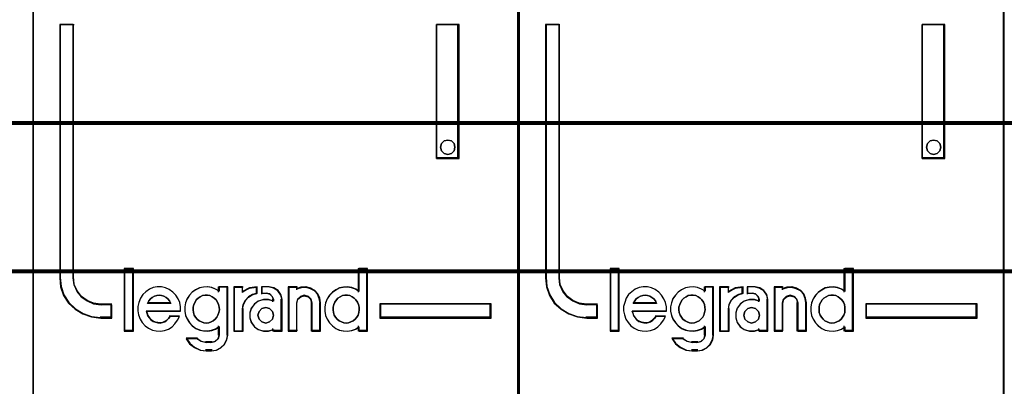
# Model space of a CAD drawing. Header units: millimetres. Extents: x -1290 to 1795, y -4192 to -1311.
# Tile 710 of 1056: x 1477.29 to 1484.58, y -2630.48 to -2627.77. Entities that reach past the tile are written whole.
import ezdxf

# ---------------------------------------------------------------- set-up
doc = ezdxf.new("R2010")
doc.units = ezdxf.units.MM
doc.layers.add('30', color=7, linetype='Continuous')
doc.layers.add('45', color=7, linetype='Continuous')
doc.layers.add('Aparatura', color=7, linetype='Continuous', lineweight=13)

# ---------------------------------------------------------------- blocks, each defined once
blk = doc.blocks.new('*U348')
at = {"layer": '45', "color": 7}
blk.add_lwpolyline([(315.552086, -383.521822), (243.531267, -383.521822), (243.531267, -465.544591), (315.552086, -465.544591), (315.552086, -383.521822)], close=True, dxfattribs=at)
at = {"layer": '45', "color": 139}
blk.add_lwpolyline([(315.552086, -383.521822), (243.531267, -383.521822), (243.531267, -465.544591), (315.552086, -465.544591), (315.552086, -383.521822)], close=True, dxfattribs=at)
at = {"layer": '45', "color": 59}
blk.add_lwpolyline([(315.530602, -383.543367), (243.550961, -383.543367), (243.550961, -465.523047), (315.530602, -465.523047), (315.530602, -383.543367)], close=True, dxfattribs=at)
blk = doc.blocks.new('*U349')
at = {"layer": '45', "color": 7}
for points in [[(333.492839, -383.681609), (315.51986, -383.681609), (315.51986, -465.406348), (333.492839, -465.406348), (333.492839, -383.681609)], [(318.445236, -443.75791), (318.445236, -443.268689), (318.042962, -443.268689), (317.771003, -443.230211), (317.533038, -443.12577), (317.323403, -442.977355), (317.159094, -442.773971), (317.051443, -442.532109), (317.023114, -442.268259), (317.023114, -432.890603), (316.518856, -432.890603), (316.518856, -442.268259), (316.552851, -442.603568), (316.660502, -442.922386), (316.841808, -443.202727), (317.091104, -443.433595), (317.380061, -443.609495), (317.697347, -443.719432), (318.042962, -443.75791), (318.445236, -443.75791)], [(330.463625, -432.890603), (330.463625, -437.852975), (331.301492, -437.852975), (331.301492, -432.890603), (330.463625, -432.890603)], [(331.115259, -437.304233), (331.151106, -437.434137), (331.115259, -437.575851), (331.019669, -437.664422), (330.882257, -437.705755), (330.750819, -437.664422), (330.655229, -437.575851), (330.619382, -437.434137), (330.655229, -437.304233), (330.750819, -437.203853), (330.882257, -437.174329), (331.019669, -437.203853), (331.115259, -437.304233)], [(319.231184, -444.231885), (319.231184, -441.941007), (318.92325, -441.941007), (318.92325, -444.231885), (319.231184, -444.231885)], [(332.493843, -443.23187), (328.372536, -443.23187), (328.372536, -443.75791), (332.493843, -443.75791), (332.493843, -443.23187)]]:
    blk.add_lwpolyline(points, close=True, dxfattribs=at)
at = {"layer": '45', "color": 139}
for points in [[(333.492839, -383.681609), (315.51986, -383.681609), (315.51986, -465.406348), (333.492839, -465.406348), (333.492839, -383.681609)], [(331.151106, -437.434137), (331.115259, -437.304233), (331.019669, -437.203853), (330.882257, -437.174329), (330.750819, -437.203853), (330.655229, -437.304233), (330.619382, -437.434137), (330.655229, -437.575851), (330.750819, -437.664422), (330.882257, -437.705755), (331.019669, -437.664422), (331.115259, -437.575851), (331.151106, -437.434137)], [(321.937737, -443.942832), (322.035927, -443.931465), (322.122565, -443.903047), (322.203428, -443.857577), (322.272739, -443.800741), (322.336274, -443.72117), (322.376705, -443.647282), (322.405584, -443.55066), (322.428688, -443.454038), (322.417136, -443.357416), (322.399809, -443.260794), (322.359377, -443.175539), (322.307394, -443.084601), (322.238083, -443.022081), (322.162997, -442.970928), (322.076358, -442.931142), (321.983944, -442.914092), (321.897305, -442.914092), (321.799115, -442.931142), (321.724028, -442.970928), (321.643166, -443.022081), (321.573855, -443.084601), (321.527648, -443.175539), (321.487216, -443.260794), (321.458337, -443.357416), (321.458337, -443.454038), (321.469889, -443.55066), (321.498768, -443.647282), (321.544975, -443.72117), (321.602734, -443.800741), (321.683597, -443.857577), (321.76446, -443.903047), (321.851098, -443.931465), (321.937737, -443.942832)], [(327.121105, -443.942832), (327.213598, -443.931465), (327.300309, -443.903047), (327.387021, -443.857577), (327.45639, -443.800741), (327.514198, -443.72117), (327.566225, -443.647282), (327.595129, -443.55066), (327.60091, -443.454038), (327.60091, -443.357416), (327.583568, -443.260794), (327.543102, -443.175539), (327.485294, -443.084601), (327.415925, -443.022081), (327.346556, -442.970928), (327.259844, -442.931142), (327.173132, -442.914092), (327.074859, -442.914092), (326.988147, -442.931142), (326.901436, -442.970928), (326.820505, -443.022081), (326.762697, -443.084601), (326.704889, -443.175539), (326.664424, -443.260794), (326.641301, -443.357416), (326.641301, -443.454038), (326.652862, -443.55066), (326.681766, -443.647282), (326.733793, -443.72117), (326.791601, -443.800741), (326.86097, -443.857577), (326.947682, -443.903047), (327.034394, -443.931465), (327.121105, -443.942832)], [(324.437422, -443.655575), (324.395861, -443.514877), (324.28899, -443.409354), (324.146496, -443.368317), (324.004001, -443.409354), (323.89713, -443.514877), (323.85557, -443.655575), (323.89713, -443.796272), (324.004001, -443.901795), (324.146496, -443.942832), (324.28899, -443.901795), (324.395861, -443.796272), (324.437422, -443.655575)]]:
    blk.add_lwpolyline(points, close=True, dxfattribs=at)
at = {"layer": '45', "color": 59}
for points in [[(333.474936, -383.699563), (315.539553, -383.699563), (315.539553, -465.388395), (333.474936, -465.388395), (333.474936, -383.699563)], [(330.463625, -432.890603), (330.463625, -437.852975), (331.301492, -437.852975), (331.301492, -432.890603), (330.463625, -432.890603)], [(331.115259, -437.304233), (331.151106, -437.434137), (331.115259, -437.575851), (331.019669, -437.664422), (330.882257, -437.705755), (330.750819, -437.664422), (330.655229, -437.575851), (330.619382, -437.434137), (330.655229, -437.304233), (330.750819, -437.203853), (330.882257, -437.174329), (331.019669, -437.203853), (331.115259, -437.304233)], [(319.249087, -444.249839), (319.249087, -441.923053), (318.905347, -441.923053), (318.905347, -444.249839), (319.249087, -444.249839)], [(326.335157, -443.353637), (326.335157, -443.515064), (326.363595, -443.665359), (326.420471, -443.804521), (326.505786, -443.938116), (326.613851, -444.049446), (326.73898, -444.144076), (326.869795, -444.205307), (327.017674, -444.238706), (327.171241, -444.249839), (327.324807, -444.222006), (327.466998, -444.166341), (327.592126, -444.082844), (327.592126, -444.249839), (327.910635, -444.249839), (327.910635, -441.923053), (327.592126, -441.923053), (327.592126, -442.78029), (327.466998, -442.696793), (327.324807, -442.646695), (327.171241, -442.618862), (327.017674, -442.629995), (326.869795, -442.657828), (326.73898, -442.724625), (326.613851, -442.808122), (326.505786, -442.919452), (326.420471, -443.053047), (326.363595, -443.203342), (326.335157, -443.353637)], [(319.410216, -443.492939), (319.438648, -443.644319), (319.495513, -443.795699), (319.575124, -443.924652), (319.677482, -444.042392), (319.802585, -444.137705), (319.950434, -444.204985), (320.092597, -444.238625), (320.246132, -444.249839), (320.399668, -444.221805), (320.547517, -444.165739), (320.678307, -444.081639), (320.78635, -443.975112), (320.883021, -443.840552), (320.951259, -443.700385), (320.604382, -443.700385), (320.547517, -443.773272), (320.479279, -443.840552), (320.399668, -443.891012), (320.325743, -443.919045), (320.240446, -443.935865), (320.149462, -443.924652), (320.064164, -443.907832), (319.978866, -443.879799), (319.899255, -443.823732), (319.84239, -443.756452), (319.785525, -443.677959), (319.757093, -443.593859), (319.72866, -443.509759), (320.991065, -443.509759), (320.991065, -443.347165), (320.962632, -443.184572), (320.90008, -443.044405), (320.814783, -442.909845), (320.712426, -442.797712), (320.57595, -442.702398), (320.439473, -442.646332), (320.285938, -442.607085), (320.132402, -442.607085), (319.978866, -442.635118), (319.836704, -442.691185), (319.711601, -442.786498), (319.592184, -442.893025), (319.506886, -443.027585), (319.450021, -443.178965), (319.410216, -443.330345), (319.410216, -443.492939)], [(321.232182, -443.041368), (321.175275, -443.191696), (321.146822, -443.342025), (321.146822, -443.503489), (321.175275, -443.653817), (321.232182, -443.793011), (321.323232, -443.926636), (321.425664, -444.03799), (321.550858, -444.132642), (321.698815, -444.193887), (321.841081, -444.227293), (321.994728, -444.238429), (322.142685, -444.21059), (322.284951, -444.154913), (322.421527, -444.071397), (322.421527, -444.388757), (322.381692, -444.52795), (322.27357, -444.622602), (322.142685, -444.661576), (321.937822, -444.661576), (321.755721, -444.622602), (321.590692, -444.52795), (321.198038, -444.52795), (321.328923, -444.711685), (321.505333, -444.850878), (321.715887, -444.94553), (321.937822, -444.973368), (322.142685, -444.973368), (322.324786, -444.94553), (322.484124, -444.862014), (322.620699, -444.739524), (322.706059, -444.566924), (322.740203, -444.388757), (322.740203, -442.607085), (322.421527, -442.607085), (322.421527, -442.768549), (322.284951, -442.685033), (322.142685, -442.634924), (321.994728, -442.607085), (321.841081, -442.618221), (321.698815, -442.646059), (321.550858, -442.712872), (321.425664, -442.796388), (321.323232, -442.907742), (321.232182, -443.041368)], [(322.962202, -442.607085), (322.962202, -444.249839), (323.287198, -444.249839), (323.287198, -443.425659), (323.316216, -443.263065), (323.391662, -443.100472), (323.513535, -442.977125), (323.658623, -442.893025), (323.826925, -442.842565), (323.826925, -442.607085), (323.542553, -442.646332), (323.287198, -442.780892), (323.287198, -442.607085), (322.962202, -442.607085)], [(322.980105, -442.625039), (322.980105, -444.231885), (323.291644, -444.231885), (323.291644, -443.42572), (323.31946, -443.26668), (323.391782, -443.107641), (323.508609, -442.98699), (323.647689, -442.904729), (323.809021, -442.855372), (323.809021, -442.625039), (323.536425, -442.663428), (323.291644, -442.795046), (323.291644, -442.625039), (322.980105, -442.625039)], [(323.612207, -443.397625), (323.554797, -443.565825), (323.554797, -443.756452), (323.612207, -443.924652), (323.727028, -444.081639), (323.870555, -444.182559), (324.06001, -444.238625), (324.243724, -444.238625), (324.427438, -444.182559), (324.427438, -444.249839), (324.748937, -444.249839), (324.748937, -443.072438), (324.70875, -442.893025), (324.59967, -442.741645), (324.444661, -442.646332), (324.260947, -442.607085), (323.996858, -442.607085), (323.996858, -442.842565), (324.186313, -442.842565), (324.301134, -442.870598), (324.38725, -442.960305), (324.427438, -443.072438), (324.427438, -443.139719), (324.243724, -443.083652), (324.06001, -443.083652), (323.870555, -443.139719), (323.727028, -443.246245), (323.612207, -443.397625)], [(324.981678, -442.607085), (324.981678, -444.249839), (325.291231, -444.249839), (325.291231, -443.195785), (325.331358, -443.055618), (325.434542, -442.960305), (325.572121, -442.921058), (325.721165, -442.960305), (325.812884, -443.055618), (325.853011, -443.195785), (325.853011, -444.249839), (326.174028, -444.249839), (326.174028, -443.195785), (326.145366, -443.027585), (326.076577, -442.864992), (325.961928, -442.741645), (325.807151, -442.657545), (325.64091, -442.607085), (325.457472, -442.618298), (325.291231, -442.674365), (325.291231, -442.607085), (324.981678, -442.607085)], [(324.999581, -442.625039), (324.999581, -444.231885), (325.299838, -444.231885), (325.299838, -443.200871), (325.33876, -443.063768), (325.438846, -442.970538), (325.572293, -442.932149), (325.716861, -442.970538), (325.805826, -443.063768), (325.844748, -443.200871), (325.844748, -444.231885), (326.156125, -444.231885), (326.156125, -443.200871), (326.128324, -443.036347), (326.0616, -442.877308), (325.950394, -442.756658), (325.800266, -442.674396), (325.639017, -442.625039), (325.461087, -442.636007), (325.299838, -442.690848), (325.299838, -442.625039), (324.999581, -442.625039)], [(320.584687, -443.127116), (320.631211, -443.221098), (319.764698, -443.221098), (319.817038, -443.127116), (319.875193, -443.051931), (319.944979, -443.001808), (320.032212, -442.945419), (320.11363, -442.926622), (320.200862, -442.914092), (320.288095, -442.926622), (320.375328, -442.945419), (320.456745, -443.001808), (320.526532, -443.051931), (320.584687, -443.127116)], [(320.631211, -443.221098), (319.764698, -443.221098), (319.817038, -443.127116), (319.875193, -443.051931), (319.944979, -443.001808), (320.032212, -442.945419), (320.11363, -442.926622), (320.200862, -442.914092), (320.288095, -442.926622), (320.375328, -442.945419), (320.456745, -443.001808), (320.526532, -443.051931), (320.584687, -443.127116), (320.631211, -443.221098)], [(322.336274, -443.72117), (322.272739, -443.800741), (322.203428, -443.857577), (322.122565, -443.903047), (322.035927, -443.931465), (321.937737, -443.942832), (321.851098, -443.931465), (321.76446, -443.903047), (321.683597, -443.857577), (321.602734, -443.800741), (321.544975, -443.72117), (321.498768, -443.647282), (321.469889, -443.55066), (321.458337, -443.454038), (321.458337, -443.357416), (321.487216, -443.260794), (321.527648, -443.175539), (321.573855, -443.084601), (321.643166, -443.022081), (321.724028, -442.970928), (321.799115, -442.931142), (321.897305, -442.914092), (321.983944, -442.914092), (322.076358, -442.931142), (322.162997, -442.970928), (322.238083, -443.022081), (322.307394, -443.084601), (322.359377, -443.175539), (322.399809, -443.260794), (322.417136, -443.357416), (322.428688, -443.454038), (322.405584, -443.55066), (322.376705, -443.647282), (322.336274, -443.72117)], [(321.527648, -443.175539), (321.573855, -443.084601), (321.643166, -443.022081), (321.724028, -442.970928), (321.799115, -442.931142), (321.897305, -442.914092), (321.983944, -442.914092), (322.076358, -442.931142), (322.162997, -442.970928), (322.238083, -443.022081), (322.307394, -443.084601), (322.359377, -443.175539), (322.399809, -443.260794), (322.417136, -443.357416), (322.428688, -443.454038), (322.405584, -443.55066), (322.376705, -443.647282), (322.336274, -443.72117), (322.272739, -443.800741), (322.203428, -443.857577), (322.122565, -443.903047), (322.035927, -443.931465), (321.937737, -443.942832), (321.851098, -443.931465), (321.76446, -443.903047), (321.683597, -443.857577), (321.602734, -443.800741), (321.544975, -443.72117), (321.498768, -443.647282), (321.469889, -443.55066), (321.458337, -443.454038), (321.458337, -443.357416), (321.487216, -443.260794), (321.527648, -443.175539)], [(327.259844, -442.931142), (327.346556, -442.970928), (327.415925, -443.022081), (327.485294, -443.084601), (327.543102, -443.175539), (327.583568, -443.260794), (327.60091, -443.357416), (327.60091, -443.454038), (327.595129, -443.55066), (327.566225, -443.647282), (327.514198, -443.72117), (327.45639, -443.800741), (327.387021, -443.857577), (327.300309, -443.903047), (327.213598, -443.931465), (327.121105, -443.942832), (327.034394, -443.931465), (326.947682, -443.903047), (326.86097, -443.857577), (326.791601, -443.800741), (326.733793, -443.72117), (326.681766, -443.647282), (326.652862, -443.55066), (326.641301, -443.454038), (326.641301, -443.357416), (326.664424, -443.260794), (326.704889, -443.175539), (326.762697, -443.084601), (326.820505, -443.022081), (326.901436, -442.970928), (326.988147, -442.931142), (327.074859, -442.914092), (327.173132, -442.914092), (327.259844, -442.931142)], [(326.664424, -443.260794), (326.704889, -443.175539), (326.762697, -443.084601), (326.820505, -443.022081), (326.901436, -442.970928), (326.988147, -442.931142), (327.074859, -442.914092), (327.173132, -442.914092), (327.259844, -442.931142), (327.346556, -442.970928), (327.415925, -443.022081), (327.485294, -443.084601), (327.543102, -443.175539), (327.583568, -443.260794), (327.60091, -443.357416), (327.60091, -443.454038), (327.595129, -443.55066), (327.566225, -443.647282), (327.514198, -443.72117), (327.45639, -443.800741), (327.387021, -443.857577), (327.300309, -443.903047), (327.213598, -443.931465), (327.121105, -443.942832), (327.034394, -443.931465), (326.947682, -443.903047), (326.86097, -443.857577), (326.791601, -443.800741), (326.733793, -443.72117), (326.681766, -443.647282), (326.652862, -443.55066), (326.641301, -443.454038), (326.641301, -443.357416), (326.664424, -443.260794)], [(324.395861, -443.514877), (324.437422, -443.655575), (324.395861, -443.796272), (324.28899, -443.901795), (324.146496, -443.942832), (324.004001, -443.901795), (323.89713, -443.796272), (323.85557, -443.655575), (323.89713, -443.514877), (324.004001, -443.409354), (324.146496, -443.368317), (324.28899, -443.409354), (324.395861, -443.514877)], [(323.85557, -443.655575), (323.89713, -443.514877), (324.004001, -443.409354), (324.146496, -443.368317), (324.28899, -443.409354), (324.395861, -443.514877), (324.437422, -443.655575), (324.395861, -443.796272), (324.28899, -443.901795), (324.146496, -443.942832), (324.004001, -443.901795), (323.89713, -443.796272), (323.85557, -443.655575)], [(332.475939, -443.249824), (328.390439, -443.249824), (328.390439, -443.738161), (332.475939, -443.738161), (332.475939, -443.249824)]]:
    blk.add_lwpolyline(points, close=True, dxfattribs=at)
at = {"layer": '45', "color": 139}
for points in [[(316.518856, -432.890603), (316.518856, -442.273148)], [(316.518856, -432.890603), (317.05237, -432.890603)], [(317.012983, -432.890603), (317.012983, -442.273148)], [(330.463625, -437.852975), (330.463625, -432.890603)], [(330.463625, -432.890603), (331.301492, -432.890603)], [(331.262105, -437.852975), (331.262105, -432.890603)], [(330.463625, -437.815272), (331.301492, -437.815272)], [(318.905347, -441.923053), (318.905347, -444.249839)], [(318.905347, -441.923053), (319.249087, -441.923053)], [(319.2097, -441.923053), (319.2097, -444.249839)], [(327.561523, -441.923053), (327.561523, -442.804575)], [(327.561523, -441.923053), (327.910635, -441.923053)], [(327.873038, -441.923053), (327.873038, -444.249839)], [(316.518856, -442.235446), (316.552998, -442.578141), (316.661116, -442.903982), (316.843209, -443.190497), (317.093587, -443.426451), (317.383798, -443.606226), (317.702461, -443.718585), (318.049576, -443.75791)], [(317.012983, -442.235446), (317.041777, -442.508183), (317.151196, -442.758191), (317.318202, -442.968426), (317.53128, -443.12184), (317.773151, -443.229798), (318.049576, -443.269573)], [(320.991065, -443.509759), (320.991065, -443.347165), (320.962632, -443.184572), (320.90008, -443.044405), (320.814783, -442.909845), (320.712426, -442.797712), (320.57595, -442.702398), (320.439473, -442.646332), (320.285938, -442.607085), (320.132402, -442.607085), (319.978866, -442.635118), (319.836704, -442.691185), (319.711601, -442.786498), (319.592184, -442.893025), (319.506886, -443.027585), (319.450021, -443.178965), (319.410216, -443.330345), (319.410216, -443.492939), (319.438648, -443.644319), (319.495513, -443.795699), (319.575124, -443.924652), (319.677482, -444.042392), (319.802585, -444.137705), (319.950434, -444.204985), (320.092597, -444.238625), (320.246132, -444.249839), (320.399668, -444.221805), (320.547517, -444.165739), (320.678307, -444.081639), (320.78635, -443.975112), (320.883021, -443.840552), (320.951259, -443.700385)], [(322.428688, -442.769678), (322.291345, -442.685578), (322.14828, -442.635118), (321.999492, -442.607085), (321.844981, -442.618298), (321.701916, -442.646332), (321.553128, -442.713612), (321.42723, -442.797712), (321.324223, -442.909845), (321.232661, -443.044405), (321.175435, -443.195785), (321.146822, -443.347165), (321.146822, -443.509759), (321.175435, -443.661139), (321.232661, -443.801305), (321.324223, -443.935865), (321.42723, -444.047999), (321.553128, -444.143312), (321.701916, -444.204985), (321.844981, -444.238625), (321.999492, -444.249839), (322.14828, -444.221805), (322.291345, -444.165739), (322.428688, -444.081639)], [(322.389301, -442.607085), (322.389301, -442.804575)], [(322.389301, -442.607085), (322.740203, -442.607085)], [(322.700816, -442.607085), (322.700816, -444.397058)], [(322.962202, -442.607085), (322.962202, -444.249839)], [(322.962202, -442.607085), (323.311314, -442.607085)], [(323.826925, -442.607085), (323.534506, -442.654112), (323.271927, -442.815347)], [(323.271927, -442.607085), (323.271927, -442.815347)], [(323.826925, -442.836891), (323.653861, -442.889561), (323.504668, -442.977343), (323.379346, -443.106091), (323.301765, -443.275805), (323.271927, -443.445518)], [(323.787538, -442.607085), (323.787538, -442.874594)], [(323.982682, -442.607085), (323.982682, -442.874594)], [(324.276294, -442.607085), (323.982682, -442.607085)], [(323.982682, -442.836891), (324.204681, -442.836891)], [(324.437422, -443.099013), (324.392067, -442.971149), (324.294879, -442.868857), (324.165294, -442.836891)], [(324.748937, -443.099013), (324.70677, -442.909354), (324.592316, -442.749329), (324.429671, -442.648573), (324.236907, -442.607085)], [(324.981678, -442.607085), (324.981678, -444.249839)], [(324.981678, -442.607085), (325.320048, -442.607085)], [(326.174028, -443.221098), (326.145023, -443.045666), (326.07541, -442.876081), (325.959388, -442.747431), (325.802759, -442.659715), (325.634527, -442.607085), (325.448892, -442.618781), (325.280661, -442.677258)], [(325.280661, -442.607085), (325.280661, -442.711216)], [(327.60091, -442.769678), (327.474907, -442.685578), (327.331723, -442.635118), (327.177083, -442.607085), (327.022444, -442.618298), (326.873531, -442.646332), (326.741801, -442.713612), (326.615799, -442.797712), (326.506978, -442.909845), (326.421068, -443.044405), (326.363794, -443.195785), (326.335157, -443.347165), (326.335157, -443.509759), (326.363794, -443.661139), (326.421068, -443.801305), (326.506978, -443.935865), (326.615799, -444.047999), (326.741801, -444.143312), (326.873531, -444.204985), (327.022444, -444.238625), (327.177083, -444.249839), (327.331723, -444.221805), (327.474907, -444.165739), (327.60091, -444.081639)], [(320.631211, -443.221098), (320.584687, -443.127116), (320.526532, -443.051931), (320.456745, -443.001808), (320.375328, -442.945419), (320.288095, -442.926622), (320.200862, -442.914092), (320.11363, -442.926622), (320.032212, -442.945419), (319.944979, -443.001808), (319.875193, -443.051931), (319.817038, -443.127116), (319.764698, -443.221098)], [(319.764698, -443.1816), (320.631211, -443.1816)], [(324.437422, -443.128733), (324.251606, -443.072083), (324.06579, -443.072083), (323.874168, -443.128733), (323.728999, -443.236367), (323.612864, -443.389321), (323.554797, -443.55927), (323.554797, -443.751879), (323.612864, -443.921828), (323.728999, -444.080447), (323.874168, -444.182417), (324.06579, -444.239066), (324.251606, -444.239066), (324.437422, -444.182417)], [(324.398035, -443.061311), (324.398035, -443.165442)], [(324.70955, -443.061311), (324.70955, -444.249839)], [(325.864304, -443.221098), (325.822615, -443.064462), (325.727326, -442.95795), (325.572482, -442.914092), (325.429549, -442.95795), (325.32235, -443.064462), (325.280661, -443.221098)], [(325.280661, -443.1816), (325.280661, -444.249839)], [(325.824917, -443.1816), (325.824917, -444.249839)], [(326.136432, -443.1816), (326.136432, -444.249839)], [(318.011979, -443.23187), (318.445236, -443.23187)], [(318.405849, -443.23187), (318.405849, -443.75791)], [(318.405849, -443.23187), (318.405849, -443.75791)], [(319.721731, -443.488606), (320.991065, -443.488606)], [(319.721731, -443.488606), (319.750678, -443.578256), (319.779625, -443.667906), (319.83752, -443.751579), (319.895415, -443.823299), (319.976467, -443.883066), (320.063309, -443.912949), (320.150151, -443.930879), (320.242782, -443.942832), (320.329624, -443.924902), (320.404887, -443.895019), (320.48594, -443.841229), (320.555413, -443.769509), (320.613308, -443.691813)], [(322.962202, -444.249839), (323.311314, -444.249839), (323.311314, -443.40602)], [(328.372536, -443.23187), (332.493843, -443.23187)], [(328.372536, -443.23187), (328.372536, -443.75791)], [(332.456246, -443.75791), (332.456246, -443.23187)], [(318.011979, -443.718412), (318.445236, -443.718412)], [(320.575711, -443.675324), (320.951678, -443.675324)], [(328.372536, -443.718412), (332.493843, -443.718412)], [(318.905347, -444.212136), (319.249087, -444.212136)], [(322.389301, -444.046963), (322.389301, -444.397058)], [(324.398035, -444.145708), (324.398035, -444.249839)], [(324.398035, -444.212136), (324.748937, -444.212136)], [(324.981678, -444.212136), (325.320048, -444.212136)], [(325.824917, -444.212136), (326.174028, -444.212136)], [(327.561523, -444.046963), (327.561523, -444.249839)], [(327.561523, -444.212136), (327.910635, -444.212136)], [(321.196951, -444.497598), (321.331252, -444.693853), (321.512267, -444.842531), (321.728317, -444.943633), (321.956045, -444.973368)], [(321.196951, -444.497598), (321.617675, -444.497598)], [(321.580078, -444.497598), (321.758816, -444.617139), (321.956045, -444.666362)], [(321.918448, -444.628659), (322.15656, -444.628659)], [(322.118963, -444.973368), (322.308294, -444.94413), (322.473957, -444.856413), (322.615955, -444.727763), (322.704704, -444.546483), (322.740203, -444.359355)], [(322.118963, -444.666362), (322.264344, -444.622504), (322.384442, -444.515991), (322.428688, -444.359355)], [(322.15656, -444.935666), (321.918448, -444.935666)]]:
    blk.add_lwpolyline(points, dxfattribs=at)
at = {"layer": '45', "color": 1}
for points in [[(318.445236, -443.75791), (318.445236, -443.268689), (318.042962, -443.268689), (317.771003, -443.230211), (317.533038, -443.12577), (317.323403, -442.977355), (317.159094, -442.773971), (317.051443, -442.532109), (317.023114, -442.268259), (317.023114, -432.890603), (316.518856, -432.890603), (316.518856, -442.268259), (316.552851, -442.603568), (316.660502, -442.922386), (316.841808, -443.202727), (317.091104, -443.433595), (317.380061, -443.609495), (317.697347, -443.719432), (318.042962, -443.75791), (318.445236, -443.75791)], [(318.425542, -443.738161), (318.425542, -443.250718), (318.03112, -443.250718), (317.764468, -443.21238), (317.531148, -443.108319), (317.325604, -442.960443), (317.164502, -442.757798), (317.058952, -442.516815), (317.031176, -442.253924), (317.031176, -432.910351), (316.536759, -432.910351), (316.536759, -442.253924), (316.570091, -442.588015), (316.67564, -442.905674), (316.853408, -443.184995), (317.097839, -443.415025), (317.381156, -443.590285), (317.69225, -443.699823), (318.03112, -443.738161), (318.425542, -443.738161)], [(332.493843, -443.23187), (328.372536, -443.23187), (328.372536, -443.75791), (332.493843, -443.75791), (332.493843, -443.23187)]]:
    blk.add_lwpolyline(points, close=True, dxfattribs=at)
blk = doc.blocks.new('*U350')
at = {"layer": '45', "color": 7}
for points in [[(351.48014, -383.681609), (333.507161, -383.681609), (333.507161, -465.406348), (351.48014, -465.406348), (351.48014, -383.681609)], [(336.430747, -443.75791), (336.430747, -443.268689), (336.028847, -443.268689), (335.75714, -443.230211), (335.519397, -443.12577), (335.309956, -442.977355), (335.1458, -442.773971), (335.03825, -442.532109), (335.009947, -442.268259), (335.009947, -432.890603), (334.506157, -432.890603), (334.506157, -442.268259), (334.540121, -442.603568), (334.647671, -442.922386), (334.828809, -443.202727), (335.077874, -443.433595), (335.366562, -443.609495), (335.683553, -443.719432), (336.028847, -443.75791), (336.430747, -443.75791)], [(348.450926, -432.890603), (348.450926, -437.852975), (349.287003, -437.852975), (349.287003, -432.890603), (348.450926, -432.890603)], [(349.10244, -437.304233), (349.138407, -437.434137), (349.10244, -437.575851), (349.006527, -437.664422), (348.868653, -437.705755), (348.736773, -437.664422), (348.64086, -437.575851), (348.604893, -437.434137), (348.64086, -437.304233), (348.736773, -437.203853), (348.868653, -437.174329), (349.006527, -437.203853), (349.10244, -437.304233)], [(337.216695, -444.231885), (337.216695, -441.941007), (336.910551, -441.941007), (336.910551, -444.231885), (337.216695, -444.231885)], [(350.481144, -443.23187), (346.358047, -443.23187), (346.358047, -443.75791), (350.481144, -443.75791), (350.481144, -443.23187)]]:
    blk.add_lwpolyline(points, close=True, dxfattribs=at)
at = {"layer": '45', "color": 139}
for points in [[(351.48014, -383.681609), (333.507161, -383.681609), (333.507161, -465.406348), (351.48014, -465.406348), (351.48014, -383.681609)], [(349.138407, -437.434137), (349.10244, -437.304233), (349.006527, -437.203853), (348.868653, -437.174329), (348.736773, -437.203853), (348.64086, -437.304233), (348.604893, -437.434137), (348.64086, -437.575851), (348.736773, -437.664422), (348.868653, -437.705755), (349.006527, -437.664422), (349.10244, -437.575851), (349.138407, -437.434137)], [(339.923248, -443.942832), (340.021438, -443.931465), (340.108076, -443.903047), (340.188939, -443.857577), (340.25825, -443.800741), (340.321785, -443.72117), (340.362216, -443.647282), (340.391095, -443.55066), (340.414199, -443.454038), (340.402647, -443.357416), (340.38532, -443.260794), (340.344888, -443.175539), (340.292905, -443.084601), (340.223594, -443.022081), (340.148508, -442.970928), (340.061869, -442.931142), (339.969455, -442.914092), (339.882816, -442.914092), (339.784626, -442.931142), (339.709539, -442.970928), (339.628677, -443.022081), (339.559366, -443.084601), (339.513159, -443.175539), (339.472727, -443.260794), (339.443848, -443.357416), (339.443848, -443.454038), (339.4554, -443.55066), (339.484279, -443.647282), (339.530486, -443.72117), (339.588245, -443.800741), (339.669108, -443.857577), (339.749971, -443.903047), (339.836609, -443.931465), (339.923248, -443.942832)], [(345.106616, -443.942832), (345.199109, -443.931465), (345.285821, -443.903047), (345.372532, -443.857577), (345.441902, -443.800741), (345.499709, -443.72117), (345.551736, -443.647282), (345.58064, -443.55066), (345.586421, -443.454038), (345.586421, -443.357416), (345.569079, -443.260794), (345.528613, -443.175539), (345.470805, -443.084601), (345.401436, -443.022081), (345.332067, -442.970928), (345.245355, -442.931142), (345.158643, -442.914092), (345.06037, -442.914092), (344.973658, -442.931142), (344.886947, -442.970928), (344.806016, -443.022081), (344.748208, -443.084601), (344.6904, -443.175539), (344.649935, -443.260794), (344.626812, -443.357416), (344.626812, -443.454038), (344.638373, -443.55066), (344.667277, -443.647282), (344.719304, -443.72117), (344.777112, -443.800741), (344.846481, -443.857577), (344.933193, -443.903047), (345.019905, -443.931465), (345.106616, -443.942832)], [(342.422933, -443.655575), (342.381372, -443.514877), (342.274501, -443.409354), (342.132007, -443.368317), (341.989512, -443.409354), (341.882642, -443.514877), (341.841081, -443.655575), (341.882642, -443.796272), (341.989512, -443.901795), (342.132007, -443.942832), (342.274501, -443.901795), (342.381372, -443.796272), (342.422933, -443.655575)]]:
    blk.add_lwpolyline(points, close=True, dxfattribs=at)
at = {"layer": '45', "color": 59}
for points in [[(351.460447, -383.699563), (333.525064, -383.699563), (333.525064, -465.388395), (351.460447, -465.388395), (351.460447, -383.699563)], [(348.450926, -432.890603), (348.450926, -437.852975), (349.287003, -437.852975), (349.287003, -432.890603), (348.450926, -432.890603)], [(349.10244, -437.304233), (349.138407, -437.434137), (349.10244, -437.575851), (349.006527, -437.664422), (348.868653, -437.705755), (348.736773, -437.664422), (348.64086, -437.575851), (348.604893, -437.434137), (348.64086, -437.304233), (348.736773, -437.203853), (348.868653, -437.174329), (349.006527, -437.203853), (349.10244, -437.304233)], [(337.234598, -444.249839), (337.234598, -441.923053), (336.890858, -441.923053), (336.890858, -444.249839), (337.234598, -444.249839)], [(344.322458, -443.353637), (344.322458, -443.515064), (344.350896, -443.665359), (344.407773, -443.804521), (344.493087, -443.938116), (344.601153, -444.049446), (344.726281, -444.144076), (344.857097, -444.205307), (345.004976, -444.238706), (345.158542, -444.249839), (345.312108, -444.222006), (345.4543, -444.166341), (345.579428, -444.082844), (345.579428, -444.249839), (345.897936, -444.249839), (345.897936, -441.923053), (345.579428, -441.923053), (345.579428, -442.78029), (345.4543, -442.696793), (345.312108, -442.646695), (345.158542, -442.618862), (345.004976, -442.629995), (344.857097, -442.657828), (344.726281, -442.724625), (344.601153, -442.808122), (344.493087, -442.919452), (344.407773, -443.053047), (344.350896, -443.203342), (344.322458, -443.353637)], [(337.395727, -443.492939), (337.424192, -443.644319), (337.481121, -443.795699), (337.560822, -443.924652), (337.663295, -444.042392), (337.78854, -444.137705), (337.936557, -444.204985), (338.07888, -444.238625), (338.23259, -444.249839), (338.386299, -444.221805), (338.534316, -444.165739), (338.665254, -444.081639), (338.77342, -443.975112), (338.8702, -443.840552), (338.938515, -443.700385), (338.591246, -443.700385), (338.534316, -443.773272), (338.466001, -443.840552), (338.386299, -443.891012), (338.312291, -443.919045), (338.226897, -443.935865), (338.13581, -443.924652), (338.050416, -443.907832), (337.965021, -443.879799), (337.88532, -443.823732), (337.828391, -443.756452), (337.771461, -443.677959), (337.742997, -443.593859), (337.714532, -443.509759), (338.978366, -443.509759), (338.978366, -443.347165), (338.949901, -443.184572), (338.887279, -443.044405), (338.801885, -442.909845), (338.699412, -442.797712), (338.562781, -442.702398), (338.42615, -442.646332), (338.272441, -442.607085), (338.118731, -442.607085), (337.965021, -442.635118), (337.822698, -442.691185), (337.697453, -442.786498), (337.577901, -442.893025), (337.492507, -443.027585), (337.435577, -443.178965), (337.395727, -443.330345), (337.395727, -443.492939)], [(339.219387, -443.041368), (339.162545, -443.191696), (339.134123, -443.342025), (339.134123, -443.503489), (339.162545, -443.653817), (339.219387, -443.793011), (339.310335, -443.926636), (339.412652, -444.03799), (339.537705, -444.132642), (339.685496, -444.193887), (339.827602, -444.227293), (339.981077, -444.238429), (340.128867, -444.21059), (340.270974, -444.154913), (340.407396, -444.071397), (340.407396, -444.388757), (340.367606, -444.52795), (340.259605, -444.622602), (340.128867, -444.661576), (339.924234, -444.661576), (339.742338, -444.622602), (339.577495, -444.52795), (339.185282, -444.52795), (339.316019, -444.711685), (339.492231, -444.850878), (339.702549, -444.94553), (339.924234, -444.973368), (340.128867, -444.973368), (340.310764, -444.94553), (340.469923, -444.862014), (340.606345, -444.739524), (340.691608, -444.566924), (340.725714, -444.388757), (340.725714, -442.607085), (340.407396, -442.607085), (340.407396, -442.768549), (340.270974, -442.685033), (340.128867, -442.634924), (339.981077, -442.607085), (339.827602, -442.618221), (339.685496, -442.646059), (339.537705, -442.712872), (339.412652, -442.796388), (339.310335, -442.907742), (339.219387, -443.041368)], [(340.947713, -442.607085), (340.947713, -444.249839), (341.273382, -444.249839), (341.273382, -443.425659), (341.30246, -443.263065), (341.378062, -443.100472), (341.500188, -442.977125), (341.645576, -442.893025), (341.814226, -442.842565), (341.814226, -442.607085), (341.529265, -442.646332), (341.273382, -442.780892), (341.273382, -442.607085), (340.947713, -442.607085)], [(340.965616, -442.625039), (340.965616, -444.231885), (341.277155, -444.231885), (341.277155, -443.42572), (341.304971, -443.26668), (341.377293, -443.107641), (341.49412, -442.98699), (341.6332, -442.904729), (341.794532, -442.855372), (341.794532, -442.625039), (341.521936, -442.663428), (341.277155, -442.795046), (341.277155, -442.625039), (340.965616, -442.625039)], [(341.599422, -443.397625), (341.542098, -443.565825), (341.542098, -443.756452), (341.599422, -443.924652), (341.714072, -444.081639), (341.857383, -444.182559), (342.046554, -444.238625), (342.229992, -444.238625), (342.413431, -444.182559), (342.413431, -444.249839), (342.734448, -444.249839), (342.734448, -443.072438), (342.694321, -442.893025), (342.585404, -442.741645), (342.430628, -442.646332), (342.24719, -442.607085), (341.983497, -442.607085), (341.983497, -442.842565), (342.172668, -442.842565), (342.287317, -442.870598), (342.373304, -442.960305), (342.413431, -443.072438), (342.413431, -443.139719), (342.229992, -443.083652), (342.046554, -443.083652), (341.857383, -443.139719), (341.714072, -443.246245), (341.599422, -443.397625)], [(342.967189, -442.607085), (342.967189, -444.249839), (343.277206, -444.249839), (343.277206, -443.195785), (343.317394, -443.055618), (343.420733, -442.960305), (343.558518, -442.921058), (343.707786, -442.960305), (343.799643, -443.055618), (343.83983, -443.195785), (343.83983, -444.249839), (344.16133, -444.249839), (344.16133, -443.195785), (344.132624, -443.027585), (344.063732, -442.864992), (343.94891, -442.741645), (343.793902, -442.657545), (343.627411, -442.607085), (343.443697, -442.618298), (343.277206, -442.674365), (343.277206, -442.607085), (342.967189, -442.607085)], [(342.986883, -442.625039), (342.986883, -444.231885), (343.286674, -444.231885), (343.286674, -443.200871), (343.325536, -443.063768), (343.425467, -442.970538), (343.558708, -442.932149), (343.703052, -442.970538), (343.791879, -443.063768), (343.830741, -443.200871), (343.830741, -444.231885), (344.141636, -444.231885), (344.141636, -443.200871), (344.113878, -443.036347), (344.047257, -442.877308), (343.936223, -442.756658), (343.786327, -442.674396), (343.625328, -442.625039), (343.447674, -442.636007), (343.286674, -442.690848), (343.286674, -442.625039), (342.986883, -442.625039)], [(338.570294, -443.127116), (338.616722, -443.221098), (337.752, -443.221098), (337.804231, -443.127116), (337.862266, -443.051931), (337.931908, -443.001808), (338.018961, -442.945419), (338.10021, -442.926622), (338.187263, -442.914092), (338.274315, -442.926622), (338.361368, -442.945419), (338.442617, -443.001808), (338.512259, -443.051931), (338.570294, -443.127116)], [(338.616722, -443.221098), (337.752, -443.221098), (337.804231, -443.127116), (337.862266, -443.051931), (337.931908, -443.001808), (338.018961, -442.945419), (338.10021, -442.926622), (338.187263, -442.914092), (338.274315, -442.926622), (338.361368, -442.945419), (338.442617, -443.001808), (338.512259, -443.051931), (338.570294, -443.127116), (338.616722, -443.221098)], [(340.321785, -443.72117), (340.25825, -443.800741), (340.188939, -443.857577), (340.108076, -443.903047), (340.021438, -443.931465), (339.923248, -443.942832), (339.836609, -443.931465), (339.749971, -443.903047), (339.669108, -443.857577), (339.588245, -443.800741), (339.530486, -443.72117), (339.484279, -443.647282), (339.4554, -443.55066), (339.443848, -443.454038), (339.443848, -443.357416), (339.472727, -443.260794), (339.513159, -443.175539), (339.559366, -443.084601), (339.628677, -443.022081), (339.709539, -442.970928), (339.784626, -442.931142), (339.882816, -442.914092), (339.969455, -442.914092), (340.061869, -442.931142), (340.148508, -442.970928), (340.223594, -443.022081), (340.292905, -443.084601), (340.344888, -443.175539), (340.38532, -443.260794), (340.402647, -443.357416), (340.414199, -443.454038), (340.391095, -443.55066), (340.362216, -443.647282), (340.321785, -443.72117)], [(339.513159, -443.175539), (339.559366, -443.084601), (339.628677, -443.022081), (339.709539, -442.970928), (339.784626, -442.931142), (339.882816, -442.914092), (339.969455, -442.914092), (340.061869, -442.931142), (340.148508, -442.970928), (340.223594, -443.022081), (340.292905, -443.084601), (340.344888, -443.175539), (340.38532, -443.260794), (340.402647, -443.357416), (340.414199, -443.454038), (340.391095, -443.55066), (340.362216, -443.647282), (340.321785, -443.72117), (340.25825, -443.800741), (340.188939, -443.857577), (340.108076, -443.903047), (340.021438, -443.931465), (339.923248, -443.942832), (339.836609, -443.931465), (339.749971, -443.903047), (339.669108, -443.857577), (339.588245, -443.800741), (339.530486, -443.72117), (339.484279, -443.647282), (339.4554, -443.55066), (339.443848, -443.454038), (339.443848, -443.357416), (339.472727, -443.260794), (339.513159, -443.175539)], [(345.245355, -442.931142), (345.332067, -442.970928), (345.401436, -443.022081), (345.470805, -443.084601), (345.528613, -443.175539), (345.569079, -443.260794), (345.586421, -443.357416), (345.586421, -443.454038), (345.58064, -443.55066), (345.551736, -443.647282), (345.499709, -443.72117), (345.441902, -443.800741), (345.372532, -443.857577), (345.285821, -443.903047), (345.199109, -443.931465), (345.106616, -443.942832), (345.019905, -443.931465), (344.933193, -443.903047), (344.846481, -443.857577), (344.777112, -443.800741), (344.719304, -443.72117), (344.667277, -443.647282), (344.638373, -443.55066), (344.626812, -443.454038), (344.626812, -443.357416), (344.649935, -443.260794), (344.6904, -443.175539), (344.748208, -443.084601), (344.806016, -443.022081), (344.886947, -442.970928), (344.973658, -442.931142), (345.06037, -442.914092), (345.158643, -442.914092), (345.245355, -442.931142)], [(344.649935, -443.260794), (344.6904, -443.175539), (344.748208, -443.084601), (344.806016, -443.022081), (344.886947, -442.970928), (344.973658, -442.931142), (345.06037, -442.914092), (345.158643, -442.914092), (345.245355, -442.931142), (345.332067, -442.970928), (345.401436, -443.022081), (345.470805, -443.084601), (345.528613, -443.175539), (345.569079, -443.260794), (345.586421, -443.357416), (345.586421, -443.454038), (345.58064, -443.55066), (345.551736, -443.647282), (345.499709, -443.72117), (345.441902, -443.800741), (345.372532, -443.857577), (345.285821, -443.903047), (345.199109, -443.931465), (345.106616, -443.942832), (345.019905, -443.931465), (344.933193, -443.903047), (344.846481, -443.857577), (344.777112, -443.800741), (344.719304, -443.72117), (344.667277, -443.647282), (344.638373, -443.55066), (344.626812, -443.454038), (344.626812, -443.357416), (344.649935, -443.260794)], [(342.381372, -443.514877), (342.422933, -443.655575), (342.381372, -443.796272), (342.274501, -443.901795), (342.132007, -443.942832), (341.989512, -443.901795), (341.882642, -443.796272), (341.841081, -443.655575), (341.882642, -443.514877), (341.989512, -443.409354), (342.132007, -443.368317), (342.274501, -443.409354), (342.381372, -443.514877)], [(341.841081, -443.655575), (341.882642, -443.514877), (341.989512, -443.409354), (342.132007, -443.368317), (342.274501, -443.409354), (342.381372, -443.514877), (342.422933, -443.655575), (342.381372, -443.796272), (342.274501, -443.901795), (342.132007, -443.942832), (341.989512, -443.901795), (341.882642, -443.796272), (341.841081, -443.655575)], [(350.463241, -443.249824), (346.37595, -443.249824), (346.37595, -443.738161), (350.463241, -443.738161), (350.463241, -443.249824)]]:
    blk.add_lwpolyline(points, close=True, dxfattribs=at)
at = {"layer": '45', "color": 139}
for points in [[(334.506157, -432.890603), (334.506157, -442.273148)], [(334.506157, -432.890603), (335.037881, -432.890603)], [(335.000285, -432.890603), (335.000285, -442.273148)], [(348.450926, -437.852975), (348.450926, -432.890603)], [(348.450926, -432.890603), (349.287003, -432.890603)], [(349.249407, -437.852975), (349.249407, -432.890603)], [(348.450926, -437.815272), (349.287003, -437.815272)], [(336.890858, -441.923053), (336.890858, -444.249839)], [(336.890858, -441.923053), (337.234598, -441.923053)], [(337.197002, -441.923053), (337.197002, -444.249839)], [(345.548824, -441.923053), (345.548824, -442.804575)], [(345.548824, -441.923053), (345.897936, -441.923053)], [(345.858549, -441.923053), (345.858549, -444.249839)], [(334.506157, -442.235446), (334.5403, -442.578141), (334.648418, -442.903982), (334.830511, -443.190497), (335.080889, -443.426451), (335.371099, -443.606226), (335.689762, -443.718585), (336.036877, -443.75791)], [(335.000285, -442.235446), (335.029079, -442.508183), (335.138497, -442.758191), (335.305503, -442.968426), (335.518581, -443.12184), (335.760453, -443.229798), (336.036877, -443.269573)], [(338.978366, -443.509759), (338.978366, -443.347165), (338.949901, -443.184572), (338.887279, -443.044405), (338.801885, -442.909845), (338.699412, -442.797712), (338.562781, -442.702398), (338.42615, -442.646332), (338.272441, -442.607085), (338.118731, -442.607085), (337.965021, -442.635118), (337.822698, -442.691185), (337.697453, -442.786498), (337.577901, -442.893025), (337.492507, -443.027585), (337.435577, -443.178965), (337.395727, -443.330345), (337.395727, -443.492939), (337.424192, -443.644319), (337.481121, -443.795699), (337.560822, -443.924652), (337.663295, -444.042392), (337.78854, -444.137705), (337.936557, -444.204985), (338.07888, -444.238625), (338.23259, -444.249839), (338.386299, -444.221805), (338.534316, -444.165739), (338.665254, -444.081639), (338.77342, -443.975112), (338.8702, -443.840552), (338.938515, -443.700385)], [(340.414199, -442.769678), (340.277048, -442.685578), (340.134182, -442.635118), (339.985602, -442.607085), (339.831307, -442.618298), (339.688442, -442.646332), (339.539862, -442.713612), (339.41414, -442.797712), (339.311277, -442.909845), (339.219843, -443.044405), (339.162696, -443.195785), (339.134123, -443.347165), (339.134123, -443.509759), (339.162696, -443.661139), (339.219843, -443.801305), (339.311277, -443.935865), (339.41414, -444.047999), (339.539862, -444.143312), (339.688442, -444.204985), (339.831307, -444.238625), (339.985602, -444.249839), (340.134182, -444.221805), (340.277048, -444.165739), (340.414199, -444.081639)], [(340.376602, -442.607085), (340.376602, -442.804575)], [(340.376602, -442.607085), (340.725714, -442.607085)], [(340.686327, -442.607085), (340.686327, -444.397058)], [(340.947713, -442.607085), (340.947713, -444.249839)], [(340.947713, -442.607085), (341.296825, -442.607085)], [(341.814226, -442.607085), (341.521808, -442.654112), (341.259228, -442.815347)], [(341.259228, -442.607085), (341.259228, -442.815347)], [(341.814226, -442.836891), (341.641162, -442.889561), (341.491969, -442.977343), (341.366647, -443.106091), (341.289067, -443.275805), (341.259228, -443.445518)], [(341.774839, -442.607085), (341.774839, -442.874594)], [(341.968193, -442.607085), (341.968193, -442.874594)], [(342.263595, -442.607085), (341.968193, -442.607085)], [(341.968193, -442.836891), (342.190192, -442.836891)], [(342.422933, -443.099013), (342.377877, -442.971149), (342.281328, -442.868857), (342.152596, -442.836891)], [(342.734448, -443.099013), (342.692428, -442.909354), (342.578375, -442.749329), (342.416299, -442.648573), (342.224208, -442.607085)], [(342.967189, -442.607085), (342.967189, -444.249839)], [(342.967189, -442.607085), (343.305559, -442.607085)], [(344.16133, -443.221098), (344.132324, -443.045666), (344.062711, -442.876081), (343.946689, -442.747431), (343.79006, -442.659715), (343.621829, -442.607085), (343.436194, -442.618781), (343.267962, -442.677258)], [(343.267962, -442.607085), (343.267962, -442.711216)], [(345.586421, -442.769678), (345.460597, -442.685578), (345.317614, -442.635118), (345.163194, -442.607085), (345.008773, -442.618298), (344.860071, -442.646332), (344.728528, -442.713612), (344.602703, -442.797712), (344.494037, -442.909845), (344.408247, -443.044405), (344.351055, -443.195785), (344.322458, -443.347165), (344.322458, -443.509759), (344.351055, -443.661139), (344.408247, -443.801305), (344.494037, -443.935865), (344.602703, -444.047999), (344.728528, -444.143312), (344.860071, -444.204985), (345.008773, -444.238625), (345.163194, -444.249839), (345.317614, -444.221805), (345.460597, -444.165739), (345.586421, -444.081639)], [(338.616722, -443.221098), (338.570294, -443.127116), (338.512259, -443.051931), (338.442617, -443.001808), (338.361368, -442.945419), (338.274315, -442.926622), (338.187263, -442.914092), (338.10021, -442.926622), (338.018961, -442.945419), (337.931908, -443.001808), (337.862266, -443.051931), (337.804231, -443.127116), (337.752, -443.221098)], [(337.752, -443.1816), (338.616722, -443.1816)], [(342.422933, -443.128733), (342.237494, -443.072083), (342.052055, -443.072083), (341.860821, -443.128733), (341.715947, -443.236367), (341.600048, -443.389321), (341.542098, -443.55927), (341.542098, -443.751879), (341.600048, -443.921828), (341.715947, -444.080447), (341.860821, -444.182417), (342.052055, -444.239066), (342.237494, -444.239066), (342.422933, -444.182417)], [(342.385337, -443.061311), (342.385337, -443.165442)], [(342.695061, -443.061311), (342.695061, -444.249839)], [(343.849815, -443.221098), (343.808254, -443.064462), (343.713258, -442.95795), (343.558889, -442.914092), (343.416394, -442.95795), (343.309523, -443.064462), (343.267962, -443.221098)], [(343.267962, -443.1816), (343.267962, -444.249839)], [(343.810428, -443.1816), (343.810428, -444.249839)], [(344.121943, -443.1816), (344.121943, -444.249839)], [(335.99749, -443.23187), (336.430747, -443.23187)], [(336.39136, -443.23187), (336.39136, -443.75791)], [(336.39136, -443.23187), (336.39136, -443.75791)], [(337.707242, -443.488606), (338.978366, -443.488606)], [(337.707242, -443.488606), (337.736247, -443.578256), (337.765253, -443.667906), (337.823264, -443.751579), (337.881274, -443.823299), (337.96249, -443.883066), (338.049506, -443.912949), (338.136522, -443.930879), (338.22934, -443.942832), (338.316356, -443.924902), (338.39177, -443.895019), (338.472985, -443.841229), (338.542598, -443.769509), (338.600609, -443.691813)], [(340.947713, -444.249839), (341.296825, -444.249839), (341.296825, -443.40602)], [(346.358047, -443.23187), (350.481144, -443.23187)], [(346.358047, -443.23187), (346.358047, -443.75791)], [(350.441757, -443.75791), (350.441757, -443.23187)], [(335.99749, -443.718412), (336.430747, -443.718412)], [(338.561222, -443.675324), (338.938979, -443.675324)], [(346.358047, -443.718412), (350.481144, -443.718412)], [(336.890858, -444.212136), (337.234598, -444.212136)], [(340.376602, -444.046963), (340.376602, -444.397058)], [(342.385337, -444.145708), (342.385337, -444.249839)], [(342.385337, -444.212136), (342.734448, -444.212136)], [(342.967189, -444.212136), (343.305559, -444.212136)], [(343.810428, -444.212136), (344.16133, -444.212136)], [(345.548824, -444.046963), (345.548824, -444.249839)], [(345.548824, -444.212136), (345.897936, -444.212136)], [(339.184252, -444.497598), (339.318553, -444.693853), (339.499568, -444.842531), (339.715618, -444.943633), (339.943346, -444.973368)], [(339.184252, -444.497598), (339.604976, -444.497598)], [(339.565589, -444.497598), (339.745179, -444.617139), (339.943346, -444.666362)], [(339.903959, -444.628659), (340.143861, -444.628659)], [(340.104474, -444.973368), (340.293805, -444.94413), (340.459468, -444.856413), (340.601466, -444.727763), (340.690215, -444.546483), (340.725714, -444.359355)], [(340.104474, -444.666362), (340.249855, -444.622504), (340.369953, -444.515991), (340.414199, -444.359355)], [(340.143861, -444.935666), (339.903959, -444.935666)]]:
    blk.add_lwpolyline(points, dxfattribs=at)
at = {"layer": '45', "color": 1}
for points in [[(336.430747, -443.75791), (336.430747, -443.268689), (336.028847, -443.268689), (335.75714, -443.230211), (335.519397, -443.12577), (335.309956, -442.977355), (335.1458, -442.773971), (335.03825, -442.532109), (335.009947, -442.268259), (335.009947, -432.890603), (334.506157, -432.890603), (334.506157, -442.268259), (334.540121, -442.603568), (334.647671, -442.922386), (334.828809, -443.202727), (335.077874, -443.433595), (335.366562, -443.609495), (335.683553, -443.719432), (336.028847, -443.75791), (336.430747, -443.75791)], [(336.412844, -443.738161), (336.412844, -443.250718), (336.018421, -443.250718), (335.75177, -443.21238), (335.518449, -443.108319), (335.312905, -442.960443), (335.151803, -442.757798), (335.046254, -442.516815), (335.018477, -442.253924), (335.018477, -432.910351), (334.524061, -432.910351), (334.524061, -442.253924), (334.557392, -442.588015), (334.662942, -442.905674), (334.840709, -443.184995), (335.08514, -443.415025), (335.368458, -443.590285), (335.679551, -443.699823), (336.018421, -443.738161), (336.412844, -443.738161)], [(350.481144, -443.23187), (346.358047, -443.23187), (346.358047, -443.75791), (350.481144, -443.75791), (350.481144, -443.23187)]]:
    blk.add_lwpolyline(points, close=True, dxfattribs=at)
blk = doc.blocks.new('*U357')
at = {"layer": '30', "color": 7}
for points in [[(548.842747, -562.414978), (117.158256, -562.414978), (117.158256, -563.929666), (117.158256, -584.997598), (117.158256, -586.512286), (548.842747, -586.512286), (548.842747, -584.997598), (548.842747, -563.929666), (548.842747, -562.414978)], [(117.158256, -586.426108), (548.842747, -586.426108), (117.158256, -586.426108)], [(548.842747, -586.426108), (117.158256, -586.426108), (117.158256, -587.903375), (117.158256, -589.46426), (117.158256, -592.000698), (548.842747, -592.000698), (548.842747, -589.46426), (548.842747, -587.903375), (548.842747, -586.426108)], [(548.79978, -586.469197), (117.201224, -586.469197), (117.201224, -587.923626), (117.201224, -589.460382), (117.201224, -591.957609), (548.79978, -591.957609), (548.79978, -589.460382), (548.79978, -587.923626), (548.79978, -586.469197)], [(117.158256, -591.914521), (548.842747, -591.914521), (117.158256, -591.914521)]]:
    blk.add_lwpolyline(points, close=True, dxfattribs=at)

msp = doc.modelspace()

# ---------------------------------------------------------------- block references
at = {"layer": 'Aparatura', "color": 7, "lineweight": 13, "xscale": 0.2, "yscale": 0.2, "zscale": 0.2}
for name, p in [('*U349', (1414.278, -2541.227)), ('*U350', (1414.278, -2541.227)), ('*U348', (1414.278, -2541.227)), ('*U357', (1414.278, -2511.2423))]:
    msp.add_blockref(name, p, dxfattribs=at)

doc.saveas('drawing.dxf')
